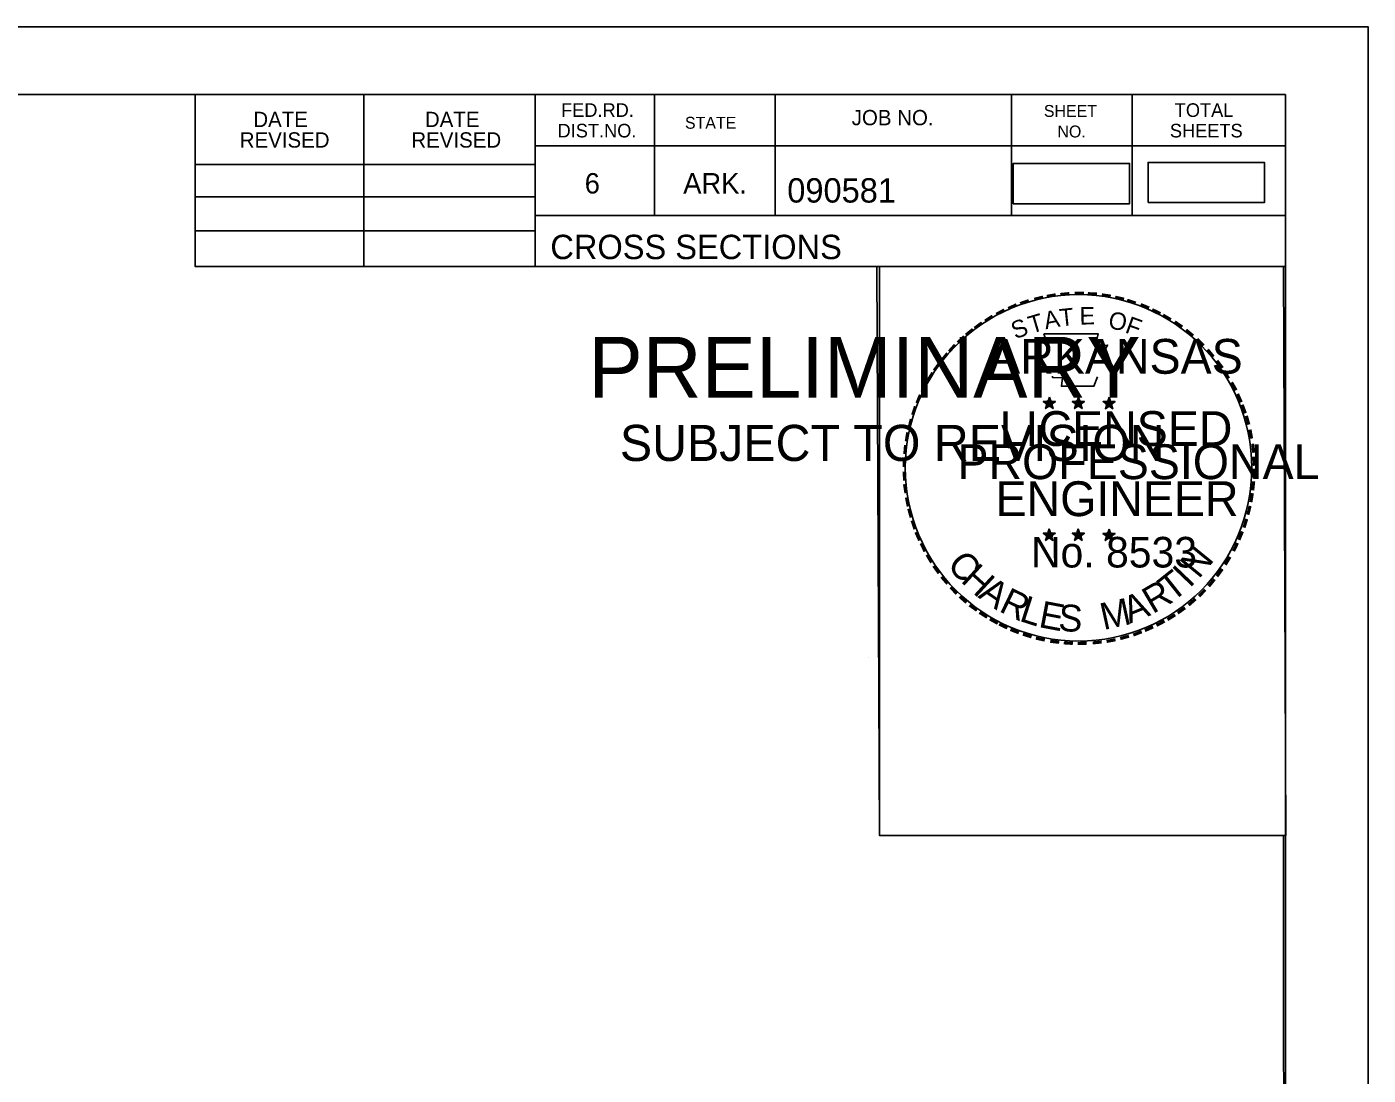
# Model space of a CAD drawing. Extents: x 1322838 to 1324533, y 339903 to 351025.
# Drawn here: x 1323789.6 to 1323866.6, y 346621.8 to 346682 of the extents above; entities that cross this region are included whole.
import ezdxf

# ---------------------------------------------------------------- set-up
doc = ezdxf.new("R2010")
doc.units = 0
for name, color, linetype in [('R_Border', 7, 'Continuous'), ('R_Border PE', 7, 'Continuous'), ('R_Border Prem', 7, 'Continuous'), ('R_Drive', 7, 'Continuous'), ('R_No Plot', 7, 'Continuous')]:
    doc.layers.add(name, color=color, linetype=linetype)

msp = doc.modelspace()

# ---------------------------------------------------------------- linework, layer by layer
at = {"layer": 'R_Border'}
for p, q in [((1323545.715, 346678.09), (1323861.895, 346678.09)), ((1323799.255, 346668.21), (1323799.255, 346678.09)), ((1323808.935, 346668.21), (1323808.935, 346678.09)), ((1323818.795, 346678.09), (1323818.795, 346668.21)), ((1323825.635, 346678.09), (1323825.635, 346671.15)), ((1323832.575, 346678.09), (1323832.575, 346671.15)), ((1323846.155, 346678.09), (1323846.155, 346671.15)), ((1323853.095, 346678.09), (1323853.095, 346671.15)), ((1323861.895, 346472.63), (1323861.895, 346678.09)), ((1323861.895, 346675.15), (1323818.795, 346675.15)), ((1323861.895, 346675.17), (1323861.895, 346675.17)), ((1323799.255, 346674.07), (1323818.795, 346674.07)), ((1323799.255, 346672.21), (1323818.795, 346672.21)), ((1323861.895, 346671.15), (1323818.795, 346671.15)), ((1323821.755, 346671.15), (1323861.895, 346671.15)), ((1323799.255, 346670.27), (1323818.795, 346670.27)), ((1323861.895, 346668.21), (1323799.255, 346668.21))]:
    msp.add_line(p, q, dxfattribs=at)
at = {"layer": 'R_Border PE'}
for p, q in [((1323847.98, 346660.465), (1323848.329, 346660.354)), ((1323847.98, 346660.465), (1323848.233, 346660.42)), ((1323847.98, 346660.465), (1323848.217, 346660.343)), ((1323848.113, 346660.057), (1323848.329, 346660.354)), ((1323848.113, 346660.057), (1323848.239, 346660.301)), ((1323848.113, 346660.057), (1323848.327, 346660.274)), ((1323848.329, 346660.719), (1323848.288, 346660.467)), ((1323848.542, 346660.057), (1323848.327, 346660.271)), ((1323848.329, 346660.354), (1323848.329, 346660.719)), ((1323848.329, 346660.719), (1323848.378, 346660.469)), ((1323848.676, 346660.465), (1323848.329, 346660.354)), ((1323848.542, 346660.057), (1323848.329, 346660.354)), ((1323848.676, 346660.465), (1323848.39, 346660.416)), ((1323848.542, 346660.057), (1323848.405, 346660.348)), ((1323848.676, 346660.465), (1323848.472, 346660.363)), ((1323849.65, 346660.465), (1323849.999, 346660.354)), ((1323849.65, 346660.465), (1323849.903, 346660.42)), ((1323849.65, 346660.465), (1323849.887, 346660.343)), ((1323849.783, 346660.057), (1323849.999, 346660.354)), ((1323849.783, 346660.057), (1323849.909, 346660.301)), ((1323849.783, 346660.057), (1323849.997, 346660.274)), ((1323849.999, 346660.719), (1323849.958, 346660.467)), ((1323850.212, 346660.057), (1323849.997, 346660.271)), ((1323849.999, 346660.354), (1323849.999, 346660.719)), ((1323849.999, 346660.719), (1323850.048, 346660.469)), ((1323850.346, 346660.465), (1323849.999, 346660.354)), ((1323850.212, 346660.057), (1323849.999, 346660.354)), ((1323850.346, 346660.465), (1323850.06, 346660.416)), ((1323850.212, 346660.057), (1323850.075, 346660.348)), ((1323850.346, 346660.465), (1323850.142, 346660.363)), ((1323851.414, 346660.453), (1323851.763, 346660.342)), ((1323851.414, 346660.453), (1323851.667, 346660.408)), ((1323851.414, 346660.453), (1323851.651, 346660.331)), ((1323851.547, 346660.045), (1323851.763, 346660.342)), ((1323851.547, 346660.045), (1323851.673, 346660.289)), ((1323851.547, 346660.045), (1323851.761, 346660.262)), ((1323851.763, 346660.707), (1323851.722, 346660.455)), ((1323851.976, 346660.045), (1323851.761, 346660.259)), ((1323851.763, 346660.342), (1323851.763, 346660.707)), ((1323851.763, 346660.707), (1323851.812, 346660.457)), ((1323852.11, 346660.453), (1323851.763, 346660.342)), ((1323851.976, 346660.045), (1323851.763, 346660.342)), ((1323852.11, 346660.453), (1323851.824, 346660.404)), ((1323851.976, 346660.045), (1323851.839, 346660.336)), ((1323852.11, 346660.453), (1323851.906, 346660.351)), ((1323847.976, 346652.892), (1323848.325, 346652.781)), ((1323847.976, 346652.892), (1323848.229, 346652.847)), ((1323847.976, 346652.892), (1323848.213, 346652.77)), ((1323848.109, 346652.484), (1323848.325, 346652.781)), ((1323848.109, 346652.484), (1323848.235, 346652.728)), ((1323848.109, 346652.484), (1323848.323, 346652.701)), ((1323848.325, 346653.146), (1323848.284, 346652.894)), ((1323848.538, 346652.484), (1323848.323, 346652.698)), ((1323848.325, 346652.781), (1323848.325, 346653.146)), ((1323848.325, 346653.146), (1323848.374, 346652.896)), ((1323848.672, 346652.892), (1323848.325, 346652.781)), ((1323848.538, 346652.484), (1323848.325, 346652.781)), ((1323848.672, 346652.892), (1323848.386, 346652.843)), ((1323848.538, 346652.484), (1323848.401, 346652.775)), ((1323848.672, 346652.892), (1323848.468, 346652.79)), ((1323849.645, 346652.892), (1323849.994, 346652.781)), ((1323849.645, 346652.892), (1323849.898, 346652.847)), ((1323849.645, 346652.892), (1323849.882, 346652.77)), ((1323849.778, 346652.484), (1323849.994, 346652.781)), ((1323849.778, 346652.484), (1323849.904, 346652.728)), ((1323849.778, 346652.484), (1323849.992, 346652.701)), ((1323849.994, 346653.146), (1323849.953, 346652.894)), ((1323850.207, 346652.484), (1323849.992, 346652.698)), ((1323849.994, 346652.781), (1323849.994, 346653.146)), ((1323849.994, 346653.146), (1323850.043, 346652.896)), ((1323850.341, 346652.892), (1323849.994, 346652.781)), ((1323850.207, 346652.484), (1323849.994, 346652.781)), ((1323850.341, 346652.892), (1323850.055, 346652.843)), ((1323850.207, 346652.484), (1323850.07, 346652.775)), ((1323850.341, 346652.892), (1323850.137, 346652.79)), ((1323851.412, 346652.882), (1323851.761, 346652.771)), ((1323851.412, 346652.882), (1323851.665, 346652.837)), ((1323851.412, 346652.882), (1323851.649, 346652.76)), ((1323851.545, 346652.474), (1323851.761, 346652.771)), ((1323851.545, 346652.474), (1323851.671, 346652.718)), ((1323851.545, 346652.474), (1323851.759, 346652.691)), ((1323851.761, 346653.136), (1323851.72, 346652.884)), ((1323851.974, 346652.474), (1323851.759, 346652.688)), ((1323851.761, 346652.771), (1323851.761, 346653.136)), ((1323851.761, 346653.136), (1323851.81, 346652.886)), ((1323852.108, 346652.882), (1323851.761, 346652.771)), ((1323851.974, 346652.474), (1323851.761, 346652.771)), ((1323852.108, 346652.882), (1323851.822, 346652.833)), ((1323851.974, 346652.474), (1323851.837, 346652.765)), ((1323852.108, 346652.882), (1323851.904, 346652.78))]:
    msp.add_line(p, q, dxfattribs=at)
for points in [[(1323848.021, 346664.343), (1323848.29, 346663.516)], [(1323851.532, 346663.421), (1323851.674, 346663.705), (1323850.989, 346663.681), (1323851.137, 346664.343), (1323848.021, 346664.343)], [(1323848.513, 346661.92), (1323848.513, 346661.833), (1323849.076, 346661.814), (1323849.022, 346661.341), (1323850.892, 346661.341), (1323851.093, 346661.877)], [(1323848.329, 346660.719), (1323848.542, 346660.057), (1323847.98, 346660.465), (1323848.676, 346660.465), (1323848.113, 346660.057), (1323848.329, 346660.719)], [(1323849.999, 346660.719), (1323850.212, 346660.057), (1323849.65, 346660.465), (1323850.346, 346660.465), (1323849.783, 346660.057), (1323849.999, 346660.719)], [(1323851.763, 346660.707), (1323851.976, 346660.045), (1323851.414, 346660.453), (1323852.11, 346660.453), (1323851.547, 346660.045), (1323851.763, 346660.707)], [(1323848.325, 346653.146), (1323848.538, 346652.484), (1323847.976, 346652.892), (1323848.672, 346652.892), (1323848.109, 346652.484), (1323848.325, 346653.146)], [(1323849.994, 346653.146), (1323850.207, 346652.484), (1323849.645, 346652.892), (1323850.341, 346652.892), (1323849.778, 346652.484), (1323849.994, 346653.146)], [(1323851.761, 346653.136), (1323851.974, 346652.474), (1323851.412, 346652.882), (1323852.108, 346652.882), (1323851.545, 346652.474), (1323851.761, 346653.136)]]:
    msp.add_lwpolyline(points, dxfattribs=at)
for centre, radius in [((1323848.328, 346660.353), 0.172), ((1323848.328, 346660.353), 0.145), ((1323848.328, 346660.353), 0.116), ((1323848.328, 346660.353), 0.0991), ((1323848.328, 346660.353), 0.0747), ((1323848.328, 346660.353), 0.0495), ((1323848.328, 346660.353), 0.0296), ((1323849.998, 346660.353), 0.172), ((1323849.998, 346660.353), 0.145), ((1323849.998, 346660.353), 0.116), ((1323849.998, 346660.353), 0.0991), ((1323849.998, 346660.353), 0.0747), ((1323849.998, 346660.353), 0.0495), ((1323849.998, 346660.353), 0.0296), ((1323851.762, 346660.341), 0.172), ((1323851.762, 346660.341), 0.145), ((1323851.762, 346660.341), 0.116), ((1323851.762, 346660.341), 0.0991), ((1323851.762, 346660.341), 0.0747), ((1323851.762, 346660.341), 0.0495), ((1323851.762, 346660.341), 0.0296), ((1323848.324, 346652.78), 0.172), ((1323848.324, 346652.78), 0.145), ((1323848.324, 346652.78), 0.116), ((1323848.324, 346652.78), 0.0991), ((1323848.324, 346652.78), 0.0747), ((1323848.324, 346652.78), 0.0495), ((1323848.324, 346652.78), 0.0296), ((1323849.993, 346652.78), 0.172), ((1323849.993, 346652.78), 0.145), ((1323849.993, 346652.78), 0.116), ((1323849.993, 346652.78), 0.0991), ((1323849.993, 346652.78), 0.0747), ((1323849.993, 346652.78), 0.0495), ((1323849.993, 346652.78), 0.0296), ((1323851.76, 346652.77), 0.172), ((1323851.76, 346652.77), 0.145), ((1323851.76, 346652.77), 0.116), ((1323851.76, 346652.77), 0.0991), ((1323851.76, 346652.77), 0.0747), ((1323851.76, 346652.77), 0.0495), ((1323851.76, 346652.77), 0.0296)]:
    msp.add_circle(centre, radius, dxfattribs=at)
at = {"layer": 'R_Drive'}
for points in [[(1323846.253, 346671.824), (1323852.936, 346671.824), (1323852.936, 346674.135), (1323846.253, 346674.135)], [(1323853.999, 346671.884), (1323860.682, 346671.884), (1323860.682, 346674.194), (1323853.999, 346674.194)]]:
    msp.add_lwpolyline(points, close=True, dxfattribs=at)
at = {"layer": 'R_No Plot'}
for p, q in [((1323533.315, 346681.984), (1323866.648, 346681.984)), ((1323837.93, 346645.754), (1323837.93, 346645.754))]:
    msp.add_line(p, q, dxfattribs=at)
for points in [[(1323533.308, 346681.984), (1323866.648, 346681.984), (1323866.648, 346468.647), (1323533.308, 346468.647)], [(1323779.635, 346678.09), (1323799.255, 346678.09), (1323799.255, 346668.21), (1323815.368, 346668.21), (1323838.567, 346668.21), (1323838.567, 346635.539), (1323861.775, 346635.539), (1323861.895, 346472.63), (1323545.715, 346472.63), (1323545.715, 346678.09)], [(1323838.427, 346668.21), (1323861.775, 346668.21), (1323861.915, 346635.539), (1323838.567, 346635.539)]]:
    msp.add_lwpolyline(points, close=True, dxfattribs=at)
msp.add_circle((1323850.007, 346656.65), 9.952, dxfattribs=at)

# ---------------------------------------------------------------- texts
at = {"layer": 'R_Border'}
for s, height, p in [('DATE', 0.8792, (1323802.593, 346676.226)), ('DATE', 0.8792, (1323812.453, 346676.226)), ('FED.RD.', 0.7819, (1323820.275, 346676.81)), ('JOB NO.', 0.8792, (1323836.975, 346676.33)), ('SHEET', 0.684, (1323848.015, 346676.81)), ('TOTAL', 0.7819, (1323855.535, 346676.81)), ('DIST.NO.', 0.7819, (1323820.075, 346675.63)), ('STATE', 0.684, (1323827.395, 346676.13)), ('NO.', 0.684, (1323848.795, 346675.63)), ('SHEETS', 0.7819, (1323855.255, 346675.63)), ('REVISED', 0.8792, (1323801.813, 346675.046)), ('REVISED', 0.8792, (1323811.673, 346675.046)), ('6', 1.172, (1323821.635, 346672.41)), ('ARK.', 1.1723, (1323827.295, 346672.41)), ('090581', 1.4, (1323833.271, 346671.889)), ('CROSS SECTIONS', 1.4, (1323819.659, 346668.64))]:
    msp.add_text(s, height=height, rotation=360, dxfattribs=at).set_placement(p)
at = {"layer": 'R_Border PE'}
for s, height, rotation, p in [('-', 1.6, 19.17608, (1323846.769, 346665.47)), ('-', 1.6, 13.63015, (1323847.519, 346665.711)), ('-', 1.6, 10.21935, (1323848.197, 346665.873)), ('-', 1.6, 5.89682, (1323848.926, 346665.983)), ('-', 1.6, 0.18623, (1323849.698, 346666.055)), ('-', 1.6, 357.74304, (1323850.421, 346666.042)), ('-', 1.6, 352.16172, (1323851.165, 346665.986)), ('-', 1.6, 347.20489, (1323851.884, 346665.872)), ('-', 1.6, 342.3362, (1323852.519, 346665.717)), ('-', 1.6, 28.79182, (1323845.502, 346664.884)), ('-', 1.6, 24.30721, (1323846.135, 346665.201)), ('T', 1, 16.4036, (1323847.29, 346664.352)), ('A', 1, 11.21318, (1323848.116, 346664.603)), ('T', 1, 6.02276, (1323848.965, 346664.769)), ('E', 1, 0.83234, (1323850.07, 346664.879)), ('O', 1, 350.4515, (1323851.674, 346664.669)), ('-', 1.6, 337.85509, (1323853.254, 346665.494)), ('-', 1.6, 334.12109, (1323853.885, 346665.223)), ('-', 1.6, 329.64089, (1323854.464, 346664.94)), ('-', 1.6, 36.23174, (1323844.327, 346664.119)), ('-', 1.6, 34.06357, (1323844.905, 346664.514)), ('S', 1, 21.59401, (1323846.376, 346664.021)), ('F', 1, 340.07066, (1323852.628, 346664.441)), ('-', 1.6, 325.86266, (1323855.107, 346664.579)), ('-', 1.6, 42.96224, (1323843.418, 346663.324)), ('-', 1.6, 38.95066, (1323843.851, 346663.741)), ('ARKANSAS', 2, 360, (1323844.874, 346662.055)), ('-', 1.6, 320.52971, (1323855.717, 346664.153)), ('-', 1.6, 315.57859, (1323856.316, 346663.665)), ('-', 1.6, 50.61417, (1323842.567, 346662.36)), ('-', 1.6, 48.42305, (1323842.97, 346662.846)), ('-', 1.6, 309.87973, (1323856.885, 346663.115)), ('-', 1.6, 54.23247, (1323842.154, 346661.793)), ('-', 1.6, 306.65218, (1323857.41, 346662.513)), ('-', 1.6, 58.07063, (1323841.829, 346661.266)), ('-', 1.4, 303.67529, (1323857.896, 346661.945)), ('-', 1.6, 67.77427, (1323841.257, 346660.041)), ('-', 1.6, 62.87135, (1323841.516, 346660.652)), ('-', 1.6, 299.66835, (1323858.215, 346661.338)), ('-', 1.6, 294.66279, (1323858.539, 346660.726)), ('-', 1.6, 72.39447, (1323841.038, 346659.411)), ('DWB', 0.01, 360, (1323848.316, 346660.349)), ('DWB', 0.01, 360, (1323849.986, 346660.349)), ('DWB', 0.01, 360, (1323851.75, 346660.338)), ('-', 1.6, 290.57283, (1323858.796, 346660.149)), ('-', 1.6, 75.46096, (1323840.841, 346658.697)), ('LICENSED', 2, 360, (1323845.472, 346657.906)), ('-', 1.6, 285.12326, (1323859.03, 346659.569)), ('-', 1.6, 81.20126, (1323840.709, 346657.984)), ('-', 1.6, 280.54934, (1323859.23, 346658.827)), ('-', 1.6, 85.18634, (1323840.633, 346657.293)), ('PROFESSIONAL', 2, 360, (1323843.048, 346656.002)), ('-', 1.6, 276.59616, (1323859.392, 346658.059)), ('-', 1.6, 89.06224, (1323840.608, 346656.592)), ('-', 1.6, 274.33011, (1323859.452, 346657.337)), ('-', 1.6, 94.19588, (1323840.643, 346655.867)), ('-', 1.6, 269.94067, (1323859.486, 346656.705)), ('-', 1.6, 98.94793, (1323840.715, 346655.2)), ('ENGINEER', 2, 360, (1323845.235, 346653.877)), ('-', 1.6, 263.5172, (1323859.467, 346656.039)), ('-', 1.6, 101.71495, (1323840.85, 346654.467)), ('-', 1.6, 260.99529, (1323859.396, 346655.385)), ('-', 1.6, 105.45785, (1323841.012, 346653.872)), ('-', 1.6, 255.7626, (1323859.286, 346654.707)), ('-', 1.6, 109.08742, (1323841.227, 346653.241)), ('-', 1.6, 252.86809, (1323859.105, 346653.987)), ('-', 1.6, 114.06432, (1323841.481, 346652.645)), ('No. 8533', 1.757, 360, (1323847.278, 346650.926)), ('DWB', 0.01, 360, (1323848.312, 346652.776)), ('DWB', 0.01, 360, (1323849.981, 346652.776)), ('DWB', 0.01, 360, (1323851.748, 346652.766)), ('-', 1.6, 247.88866, (1323858.882, 346653.314)), ('-', 1.6, 115.72885, (1323841.786, 346652.027)), ('-', 1.6, 120.44712, (1323842.143, 346651.441)), ('C', 1.54, 309.95483, (1323842.4, 346651.073)), ('N', 1.54, 50.78344, (1323856.914, 346650.225)), ('-', 1.6, 244.61971, (1323858.62, 346652.685)), ('-', 1.6, 125.89344, (1323842.546, 346650.88)), ('H', 1.54, 317.38726, (1323843.185, 346650.135)), ('T', 1.54, 38.42805, (1323855.38, 346648.896)), ('I', 1.54, 46.30332, (1323856.392, 346649.705)), ('-', 1.6, 233.84524, (1323857.824, 346651.28)), ('-', 1.6, 239.07125, (1323858.226, 346651.933)), ('-', 1.6, 130.71812, (1323843.008, 346650.328)), ('A', 1.54, 325.55777, (1323844.18, 346649.232)), ('R', 1.54, 30.55277, (1323854.267, 346648.233)), ('-', 1.6, 231.25377, (1323857.394, 346650.714)), ('-', 1.6, 134.22381, (1323843.525, 346649.783)), ('-', 1.6, 138.93382, (1323844.05, 346649.319)), ('R', 1.54, 334.31873, (1323845.378, 346648.431)), ('A', 1.54, 21.7918, (1323852.935, 346647.682)), ('-', 1.6, 225.76533, (1323856.915, 346650.15)), ('-', 1.6, 144.64634, (1323844.606, 346648.913)), ('L', 1.54, 342.19401, (1323846.548, 346647.874)), ('E', 1.54, 349.33121, (1323847.665, 346647.512)), ('S', 1.54, 356.46841, (1323848.818, 346647.292)), ('M', 1.54, 12.44038, (1323851.439, 346647.326)), ('-', 1.6, 215.73633, (1323855.844, 346649.169)), ('-', 1.6, 221.08509, (1323856.393, 346649.641)), ('-', 1.6, 148.08978, (1323845.167, 346648.542)), ('-', 1.6, 151.57039, (1323845.746, 346648.217)), ('-', 1.6, 154.60019, (1323846.268, 346647.97)), ('-', 1.6, 207.35684, (1323854.752, 346648.436)), ('-', 1.6, 212.24909, (1323855.31, 346648.782)), ('-', 1.6, 158.56121, (1323846.892, 346647.716)), ('-', 1.6, 162.79826, (1323847.579, 346647.503)), ('-', 1.6, 195.47429, (1323852.832, 346647.602)), ('-', 1.6, 200.71842, (1323853.509, 346647.844)), ('-', 1.6, 204.25161, (1323854.128, 346648.117)), ('-', 1.6, 167.55551, (1323848.294, 346647.339)), ('-', 1.6, 173.11546, (1323849.066, 346647.229)), ('-', 1.6, 176.51827, (1323849.814, 346647.176)), ('-', 1.6, 181.59176, (1323850.558, 346647.195)), ('-', 1.6, 185.81666, (1323851.367, 346647.271)), ('-', 1.6, 191.28576, (1323852.103, 346647.403))]:
    msp.add_text(s, height=height, rotation=rotation, dxfattribs=at).set_placement(p)
at = {"layer": 'R_Border Prem'}
for s, height, p in [('PRELIMINARY', 3.5, (1323821.847, 346660.673)), ('DWB', 0.01, (1323822.593, 346662.522)), ('SUBJECT TO REVISION', 2.07511, (1323823.656, 346657.044))]:
    msp.add_text(s, height=height, rotation=360, dxfattribs=at).set_placement(p)

doc.saveas('drawing.dxf')
